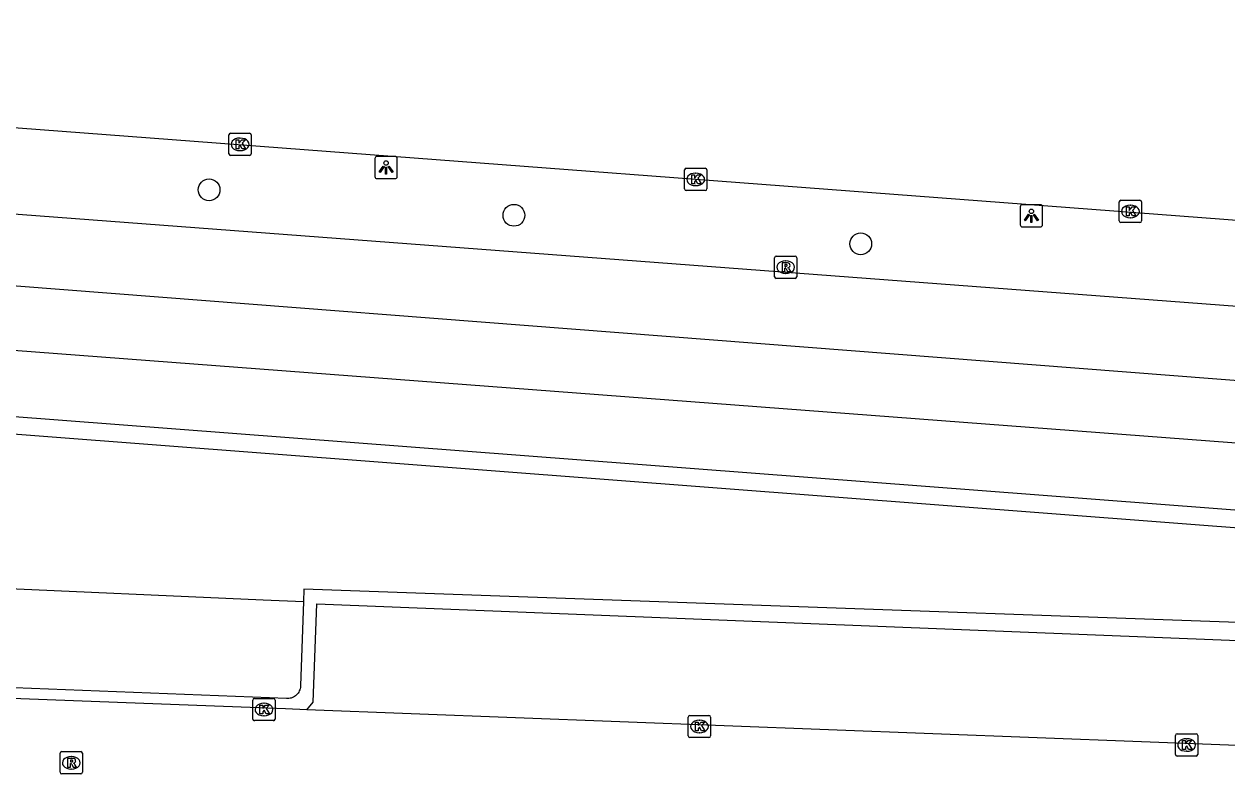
# Model space of a CAD drawing. Extents: x 161355 to 162026, y 386504 to 387459.
# Drawn here: x 161842 to 161895.9, y 387408.6 to 387442.3 of the extents above; entities that cross this region are included whole.
import ezdxf

# ---------------------------------------------------------------- set-up
doc = ezdxf.new("R2010")
doc.units = 0
for name, color, linetype in [('IMGEO_Berm_groen', 7, 'Continuous'), ('IMGEO_Boom', 7, 'Continuous'), ('IMGEO_Fietspad_open', 7, 'Continuous'), ('IMGEO_Kolk', 7, 'Continuous'), ('IMGEO_Lichtpunt', 7, 'Continuous'), ('IMGEO_Rijbaan_lokaal_gesloten', 7, 'Continuous'), ('IMGEO_Rijbaan_lokaal_open', 7, 'Continuous'), ('IMGEO_Rioolput', 7, 'Continuous'), ('IMGEO_Voetpad_open', 7, 'Continuous')]:
    doc.layers.add(name, color=color, linetype=linetype)

msp = doc.modelspace()

# ---------------------------------------------------------------- linework, layer by layer
at = {"layer": 'IMGEO_Berm_groen'}
msp.add_lwpolyline([(161854.5, 387416.362), (161852.696, 387416.441), (161839.957, 387417), (161837.987, 387417.086), (161819.309, 387417.905), (161806.481, 387418.468), (161791.763, 387419.113), (161781.987, 387419.542), (161782.022, 387420.329), (161782.38, 387428.436), (161918.301, 387418.004)], dxfattribs=at)
at = {"layer": 'IMGEO_Boom'}
for centre in [(161850.271, 387434.856), (161863.948, 387433.711), (161879.509, 387432.431)]:
    msp.add_circle(centre, 0.489, dxfattribs=at)
at = {"layer": 'IMGEO_Fietspad_open'}
for points in [[(161969.595, 387424.942), (161965.314, 387425.138), (161946.34, 387425.846), (161783.221, 387438.164), (161780.263, 387438.388)], [(161963.225, 387422.05), (161951.49, 387422.394), (161934.858, 387423.31), (161779.649, 387435.327)]]:
    msp.add_lwpolyline(points, dxfattribs=at)
at = {"layer": 'IMGEO_Kolk'}
for p, q in [((161851.16, 387436.47), (161851.16, 387437.322)), ((161851.235, 387437.396), (161852.087, 387437.396)), ((161851.648, 387437.176), (161851.673, 387437.176)), ((161852.161, 387437.322), (161852.161, 387436.47)), ((161851.671, 387436.616), (161851.646, 387436.616)), ((161852.087, 387436.396), (161851.235, 387436.396)), ((161871.604, 387434.896), (161871.604, 387435.748)), ((161871.679, 387435.822), (161872.531, 387435.822)), ((161872.092, 387435.602), (161872.117, 387435.602)), ((161872.605, 387435.748), (161872.605, 387434.896)), ((161872.115, 387435.042), (161872.09, 387435.042)), ((161872.531, 387434.822), (161871.679, 387434.822)), ((161891.182, 387434.384), (161892.034, 387434.384)), ((161891.107, 387433.458), (161891.107, 387434.31)), ((161891.595, 387434.164), (161891.62, 387434.164)), ((161892.108, 387434.31), (161892.108, 387433.458)), ((161892.034, 387433.384), (161891.182, 387433.384)), ((161891.618, 387433.604), (161891.593, 387433.604)), ((161852.233, 387411.104), (161852.233, 387411.956)), ((161852.308, 387412.03), (161853.16, 387412.03)), ((161852.721, 387411.81), (161852.746, 387411.81)), ((161853.234, 387411.956), (161853.234, 387411.104)), ((161852.744, 387411.25), (161852.719, 387411.25)), ((161871.773, 387410.342), (161871.773, 387411.194)), ((161871.848, 387411.268), (161872.7, 387411.268)), ((161872.774, 387411.194), (161872.774, 387410.342)), ((161853.16, 387411.03), (161852.308, 387411.03)), ((161872.261, 387411.048), (161872.286, 387411.048)), ((161872.7, 387410.268), (161871.848, 387410.268)), ((161872.284, 387410.488), (161872.259, 387410.488)), ((161893.629, 387409.513), (161893.629, 387410.365)), ((161893.704, 387410.439), (161894.556, 387410.439)), ((161894.117, 387410.219), (161894.142, 387410.219)), ((161894.63, 387410.365), (161894.63, 387409.513)), ((161894.14, 387409.659), (161894.115, 387409.659)), ((161894.556, 387409.439), (161893.704, 387409.439))]:
    msp.add_line(p, q, dxfattribs=at)
for points in [[(161851.16, 387436.47), (161851.16, 387437.322)], [(161851.235, 387437.396), (161852.087, 387437.396)], [(161851.481, 387437.096), (161851.604, 387437.096), (161851.604, 387436.945), (161851.734, 387437.096), (161851.898, 387437.096), (161851.752, 387436.945), (161851.905, 387436.696), (161851.753, 387436.696), (161851.668, 387436.86), (161851.604, 387436.793), (161851.604, 387436.696), (161851.481, 387436.696), (161851.481, 387437.096)], [(161852.161, 387437.322), (161852.161, 387436.47)], [(161852.087, 387436.396), (161851.235, 387436.396)], [(161871.604, 387434.896), (161871.604, 387435.748)], [(161871.679, 387435.822), (161872.531, 387435.822)], [(161871.925, 387435.522), (161872.048, 387435.522), (161872.048, 387435.371), (161872.178, 387435.522), (161872.342, 387435.522), (161872.196, 387435.371), (161872.349, 387435.122), (161872.197, 387435.122), (161872.112, 387435.286), (161872.048, 387435.219), (161872.048, 387435.122), (161871.925, 387435.122), (161871.925, 387435.522)], [(161872.605, 387435.748), (161872.605, 387434.896)], [(161872.531, 387434.822), (161871.679, 387434.822)], [(161891.182, 387434.384), (161892.034, 387434.384)], [(161891.107, 387433.458), (161891.107, 387434.31)], [(161891.428, 387434.084), (161891.551, 387434.084), (161891.551, 387433.933), (161891.681, 387434.084), (161891.845, 387434.084), (161891.699, 387433.933), (161891.852, 387433.684), (161891.7, 387433.684), (161891.615, 387433.848), (161891.551, 387433.781), (161891.551, 387433.684), (161891.428, 387433.684), (161891.428, 387434.084)], [(161892.108, 387434.31), (161892.108, 387433.458)], [(161892.034, 387433.384), (161891.182, 387433.384)], [(161852.233, 387411.104), (161852.233, 387411.956)], [(161852.308, 387412.03), (161853.16, 387412.03)], [(161852.554, 387411.73), (161852.677, 387411.73), (161852.677, 387411.579), (161852.807, 387411.73), (161852.971, 387411.73), (161852.825, 387411.579), (161852.978, 387411.33), (161852.826, 387411.33), (161852.741, 387411.494), (161852.677, 387411.427), (161852.677, 387411.33), (161852.554, 387411.33), (161852.554, 387411.73)], [(161853.234, 387411.956), (161853.234, 387411.104)], [(161871.773, 387410.342), (161871.773, 387411.194)], [(161871.848, 387411.268), (161872.7, 387411.268)], [(161872.774, 387411.194), (161872.774, 387410.342)], [(161853.16, 387411.03), (161852.308, 387411.03)], [(161872.094, 387410.968), (161872.217, 387410.968), (161872.217, 387410.817), (161872.347, 387410.968), (161872.511, 387410.968), (161872.365, 387410.817), (161872.518, 387410.568), (161872.366, 387410.568), (161872.281, 387410.732), (161872.217, 387410.665), (161872.217, 387410.568), (161872.094, 387410.568), (161872.094, 387410.968)], [(161872.7, 387410.268), (161871.848, 387410.268)], [(161893.629, 387409.513), (161893.629, 387410.365)], [(161893.704, 387410.439), (161894.556, 387410.439)], [(161893.95, 387410.139), (161894.073, 387410.139), (161894.073, 387409.988), (161894.203, 387410.139), (161894.367, 387410.139), (161894.221, 387409.988), (161894.374, 387409.739), (161894.222, 387409.739), (161894.137, 387409.903), (161894.073, 387409.836), (161894.073, 387409.739), (161893.95, 387409.739), (161893.95, 387410.139)], [(161894.63, 387410.365), (161894.63, 387409.513)], [(161894.556, 387409.439), (161893.704, 387409.439)]]:
    msp.add_lwpolyline(points, dxfattribs=at)
for centre, start, end in [((161851.237, 387437.32), 91.552, 178.448), ((161851.237, 387437.32), 91.552, 178.448), ((161852.085, 387437.32), 1.552, 88.448), ((161852.085, 387437.32), 1.552, 88.448), ((161851.237, 387436.472), 181.552, 268.448), ((161851.237, 387436.472), 181.552, 268.448), ((161852.085, 387436.472), 271.552, 358.448), ((161852.085, 387436.472), 271.552, 358.448), ((161871.681, 387435.746), 91.552, 178.448), ((161871.681, 387435.746), 91.552, 178.448), ((161872.529, 387435.746), 1.552, 88.448), ((161872.529, 387435.746), 1.552, 88.448), ((161871.681, 387434.898), 181.552, 268.448), ((161871.681, 387434.898), 181.552, 268.448), ((161872.529, 387434.898), 271.552, 358.448), ((161872.529, 387434.898), 271.552, 358.448), ((161891.184, 387434.308), 91.552, 178.448), ((161891.184, 387434.308), 91.552, 178.448), ((161892.032, 387434.308), 1.552, 88.448), ((161892.032, 387434.308), 1.552, 88.448), ((161891.184, 387433.46), 181.552, 268.448), ((161891.184, 387433.46), 181.552, 268.448), ((161892.032, 387433.46), 271.552, 358.448), ((161892.032, 387433.46), 271.552, 358.448), ((161852.31, 387411.954), 91.552, 178.448), ((161852.31, 387411.954), 91.552, 178.448), ((161853.158, 387411.954), 1.552, 88.448), ((161853.158, 387411.954), 1.552, 88.448), ((161871.85, 387411.192), 91.552, 178.448), ((161871.85, 387411.192), 91.552, 178.448), ((161872.698, 387411.192), 1.552, 88.448), ((161872.698, 387411.192), 1.552, 88.448), ((161852.31, 387411.106), 181.552, 268.448), ((161852.31, 387411.106), 181.552, 268.448), ((161853.158, 387411.106), 271.552, 358.448), ((161853.158, 387411.106), 271.552, 358.448), ((161871.85, 387410.344), 181.552, 268.448), ((161871.85, 387410.344), 181.552, 268.448), ((161872.698, 387410.344), 271.552, 358.448), ((161872.698, 387410.344), 271.552, 358.448), ((161893.706, 387410.363), 91.552, 178.448), ((161893.706, 387410.363), 91.552, 178.448), ((161894.554, 387410.363), 1.552, 88.448), ((161894.554, 387410.363), 1.552, 88.448), ((161893.706, 387409.515), 181.552, 268.448), ((161893.706, 387409.515), 181.552, 268.448), ((161894.554, 387409.515), 271.552, 358.448), ((161894.554, 387409.515), 271.552, 358.448)]:
    msp.add_arc(centre, 0.0765, start, end, dxfattribs=at)
for centre, major_axis, ratio, start_param, end_param in [((161851.647, 387436.896), (-0.387, 0.002), 0.722429, 4.712389, 7.853982), ((161851.672, 387436.896), (-0.39, 0.002), 0.717154, 1.570796, 4.712389), ((161872.091, 387435.322), (-0.387, 0.002), 0.722429, 4.712389, 7.853982), ((161872.116, 387435.322), (-0.39, 0.002), 0.717154, 1.570796, 4.712389), ((161891.594, 387433.884), (-0.387, 0.002), 0.722429, 4.712389, 7.853982), ((161891.619, 387433.884), (-0.39, 0.002), 0.717154, 1.570796, 4.712389), ((161852.72, 387411.53), (-0.387, 0.002), 0.722429, 4.712389, 7.853982), ((161852.745, 387411.53), (-0.39, 0.002), 0.717154, 1.570796, 4.712389), ((161872.26, 387410.768), (-0.387, 0.002), 0.722429, 4.712389, 7.853982), ((161872.285, 387410.768), (-0.39, 0.002), 0.717154, 1.570796, 4.712389), ((161894.116, 387409.939), (-0.387, 0.002), 0.722429, 4.712389, 7.853982), ((161894.141, 387409.939), (-0.39, 0.002), 0.717154, 1.570796, 4.712389)]:
    msp.add_ellipse(centre, major_axis=major_axis, ratio=ratio, start_param=start_param, end_param=end_param, dxfattribs=at)
at = {"layer": 'IMGEO_Lichtpunt'}
for p, q in [((161857.715, 387436.259), (161857.715, 387435.452)), ((161857.715, 387436.259), (161857.715, 387435.452)), ((161858.617, 387436.354), (161857.809, 387436.354)), ((161858.617, 387436.354), (161857.809, 387436.354)), ((161858.711, 387435.452), (161858.711, 387436.259)), ((161858.711, 387435.452), (161858.711, 387436.259)), ((161857.809, 387435.358), (161858.617, 387435.358)), ((161857.809, 387435.358), (161858.617, 387435.358)), ((161886.668, 387434.093), (161886.668, 387433.286)), ((161886.668, 387434.093), (161886.668, 387433.286)), ((161887.57, 387434.188), (161886.762, 387434.188)), ((161887.57, 387434.188), (161886.762, 387434.188)), ((161887.664, 387433.286), (161887.664, 387434.093)), ((161887.664, 387433.286), (161887.664, 387434.093)), ((161886.762, 387433.192), (161887.57, 387433.192)), ((161886.762, 387433.192), (161887.57, 387433.192))]:
    msp.add_line(p, q, dxfattribs=at)
for points in [[(161858.089, 387435.923), (161858.128, 387435.895), (161857.94, 387435.633), (161857.902, 387435.66), (161858.089, 387435.923)], [(161858.191, 387435.875), (161858.238, 387435.875), (161858.238, 387435.553), (161858.191, 387435.553), (161858.191, 387435.875)], [(161858.301, 387435.895), (161858.339, 387435.922), (161858.526, 387435.66), (161858.487, 387435.632), (161858.301, 387435.895)], [(161887.042, 387433.757), (161887.081, 387433.729), (161886.893, 387433.467), (161886.855, 387433.494), (161887.042, 387433.757)], [(161887.144, 387433.709), (161887.191, 387433.709), (161887.191, 387433.387), (161887.144, 387433.387), (161887.144, 387433.709)], [(161887.254, 387433.729), (161887.292, 387433.756), (161887.479, 387433.494), (161887.44, 387433.466), (161887.254, 387433.729)]]:
    msp.add_lwpolyline(points, dxfattribs=at)
for centre in [(161858.214, 387436.057), (161887.167, 387433.891)]:
    msp.add_circle(centre, 0.0994, dxfattribs=at)
for centre, start, end in [((161857.809, 387436.259), 90, 180), ((161857.809, 387436.259), 90, 180), ((161858.617, 387436.259), 0, 90), ((161858.617, 387436.259), 0, 90), ((161857.809, 387435.452), 180, 270), ((161857.809, 387435.452), 180, 270), ((161858.617, 387435.452), 270, 0), ((161858.617, 387435.452), 270, 360), ((161886.762, 387434.093), 90, 180), ((161886.762, 387434.093), 90, 180), ((161887.57, 387434.093), 0, 90), ((161887.57, 387434.093), 0, 90), ((161886.762, 387433.286), 180, 270), ((161886.762, 387433.286), 180, 270), ((161887.57, 387433.286), 270, 0), ((161887.57, 387433.286), 270, 360)]:
    msp.add_arc(centre, 0.0946, start, end, dxfattribs=at)
at = {"layer": 'IMGEO_Rijbaan_lokaal_gesloten'}
msp.add_lwpolyline([(161780.446, 387442.295), (161784.439, 387441.983), (161953.046, 387429.2), (161969.845, 387427.907)], dxfattribs=at)
at = {"layer": 'IMGEO_Rijbaan_lokaal_open'}
for points in [[(161854.651, 387411.522), (161853.697, 387411.557), (161848.143, 387411.767), (161771.163, 387414.681), (161769.164, 387414.754)], [(161915.518, 387409.184), (161854.651, 387411.522)]]:
    msp.add_lwpolyline(points, dxfattribs=at)
at = {"layer": 'IMGEO_Rioolput'}
for p, q in [((161875.64, 387430.956), (161875.64, 387431.808)), ((161875.715, 387431.882), (161876.567, 387431.882)), ((161876.128, 387431.662), (161876.153, 387431.662)), ((161876.641, 387431.808), (161876.641, 387430.956)), ((161876.567, 387430.882), (161875.715, 387430.882)), ((161876.151, 387431.102), (161876.126, 387431.102)), ((161843.589, 387408.713), (161843.589, 387409.565)), ((161843.664, 387409.639), (161844.516, 387409.639)), ((161844.59, 387409.565), (161844.59, 387408.713)), ((161844.077, 387409.419), (161844.102, 387409.419)), ((161844.516, 387408.639), (161843.664, 387408.639)), ((161844.1, 387408.859), (161844.075, 387408.859))]:
    msp.add_line(p, q, dxfattribs=at)
for points in [[(161875.64, 387430.956), (161875.64, 387431.808)], [(161875.715, 387431.882), (161876.567, 387431.882)], [(161876.641, 387431.808), (161876.641, 387430.956)], [(161876.229, 387431.58), (161875.977, 387431.582), (161875.977, 387431.182)], [(161875.977, 387431.182), (161876.101, 387431.182), (161876.101, 387431.344), (161876.112, 387431.344)], [(161876.155, 387431.501), (161876.101, 387431.501), (161876.101, 387431.42)], [(161876.101, 387431.42), (161876.153, 387431.42)], [(161876.159, 387431.315), (161876.23, 387431.182), (161876.37, 387431.182), (161876.305, 387431.308)], [(161876.567, 387430.882), (161875.715, 387430.882)], [(161843.589, 387408.713), (161843.589, 387409.565)], [(161843.664, 387409.639), (161844.516, 387409.639)], [(161844.59, 387409.565), (161844.59, 387408.713)], [(161844.178, 387409.337), (161843.926, 387409.339), (161843.926, 387408.939)], [(161843.926, 387408.939), (161844.05, 387408.939), (161844.05, 387409.101), (161844.061, 387409.101)], [(161844.104, 387409.258), (161844.05, 387409.258), (161844.05, 387409.177)], [(161844.05, 387409.177), (161844.102, 387409.177)], [(161844.108, 387409.072), (161844.179, 387408.939), (161844.319, 387408.939), (161844.254, 387409.065)], [(161844.516, 387408.639), (161843.664, 387408.639)]]:
    msp.add_lwpolyline(points, dxfattribs=at)
for centre, radius, start, end in [((161875.717, 387431.806), 0.0765, 91.552, 178.448), ((161875.717, 387431.806), 0.0765, 91.552, 178.448), ((161876.565, 387431.806), 0.0765, 1.552, 88.448), ((161876.565, 387431.806), 0.0765, 1.552, 88.448), ((161876.111, 387431.291), 0.0533, 26.0293, 88.6989), ((161876.137, 387431.609), 0.19, 274.7715, 282.9687), ((161876.161, 387431.405), 0.0964, 77.0061, 93.1865), ((161876.175, 387431.462), 0.0378, 276.6634, 79.6772), ((161876.228, 387431.47), 0.109, 350.3612, 89.416), ((161876.226, 387431.47), 0.112, 277.5842, 350.9817), ((161876.21, 387431.255), 0.108, 29.5134, 73.7905), ((161875.717, 387430.958), 0.0765, 181.552, 268.448), ((161875.717, 387430.958), 0.0765, 181.552, 268.448), ((161876.565, 387430.958), 0.0765, 271.552, 358.448), ((161876.565, 387430.958), 0.0765, 271.552, 358.448), ((161843.666, 387409.563), 0.0765, 91.552, 178.448), ((161843.666, 387409.563), 0.0765, 91.552, 178.448), ((161844.514, 387409.563), 0.0765, 1.552, 88.448), ((161844.514, 387409.563), 0.0765, 1.552, 88.448), ((161844.06, 387409.048), 0.0533, 26.0293, 88.6989), ((161844.086, 387409.366), 0.19, 274.7715, 282.9687), ((161844.11, 387409.162), 0.0964, 77.0061, 93.1865), ((161844.124, 387409.219), 0.0378, 276.6634, 79.6772), ((161844.177, 387409.227), 0.109, 350.3612, 89.416), ((161844.175, 387409.227), 0.112, 277.5842, 350.9817), ((161844.159, 387409.012), 0.108, 29.5134, 73.7905), ((161843.666, 387408.715), 0.0765, 181.552, 268.448), ((161843.666, 387408.715), 0.0765, 181.552, 268.448), ((161844.514, 387408.715), 0.0765, 271.552, 358.448), ((161844.514, 387408.715), 0.0765, 271.552, 358.448)]:
    msp.add_arc(centre, radius, start, end, dxfattribs=at)
for centre, major_axis, ratio, start_param, end_param in [((161876.127, 387431.382), (-0.387, 0.002), 0.722429, 4.712389, 7.853982), ((161876.152, 387431.382), (-0.39, 0.002), 0.717154, 1.570796, 4.712389), ((161844.076, 387409.139), (-0.387, 0.002), 0.722429, 4.712389, 7.853982), ((161844.101, 387409.139), (-0.39, 0.002), 0.717154, 1.570796, 4.712389)]:
    msp.add_ellipse(centre, major_axis=major_axis, ratio=ratio, start_param=start_param, end_param=end_param, dxfattribs=at)
at = {"layer": 'IMGEO_Voetpad_open'}
for points in [[(161779.649, 387435.327), (161779.524, 387432.349), (161934.841, 387420.582), (161956.797, 387419.197), (161963.221, 387419.005)], [(161918.592, 387418.778), (161776.411, 387429.654), (161773.937, 387429.876)], [(161915.712, 387414.743), (161854.519, 387416.934), (161854.5, 387416.362)], [(161854.5, 387416.362), (161854.379, 387412.61), (161854.377, 387412.572), (161854.369, 387412.518), (161854.357, 387412.464), (161854.34, 387412.412), (161854.318, 387412.362), (161854.292, 387412.314), (161854.262, 387412.269), (161854.228, 387412.226), (161854.19, 387412.186), (161854.148, 387412.15), (161854.104, 387412.118), (161854.057, 387412.09), (161854.008, 387412.067), (161853.957, 387412.047), (161853.904, 387412.033), (161853.85, 387412.023), (161853.796, 387412.018), (161853.741, 387412.018), (161837.719, 387412.657), (161781.781, 387414.887), (161771.618, 387415.292), (161769.574, 387415.345)], [(161854.651, 387411.522), (161854.938, 387411.857), (161855.105, 387416.275), (161914.838, 387413.889), (161914.799, 387410.1)]]:
    msp.add_lwpolyline(points, dxfattribs=at)

doc.saveas('drawing.dxf')
